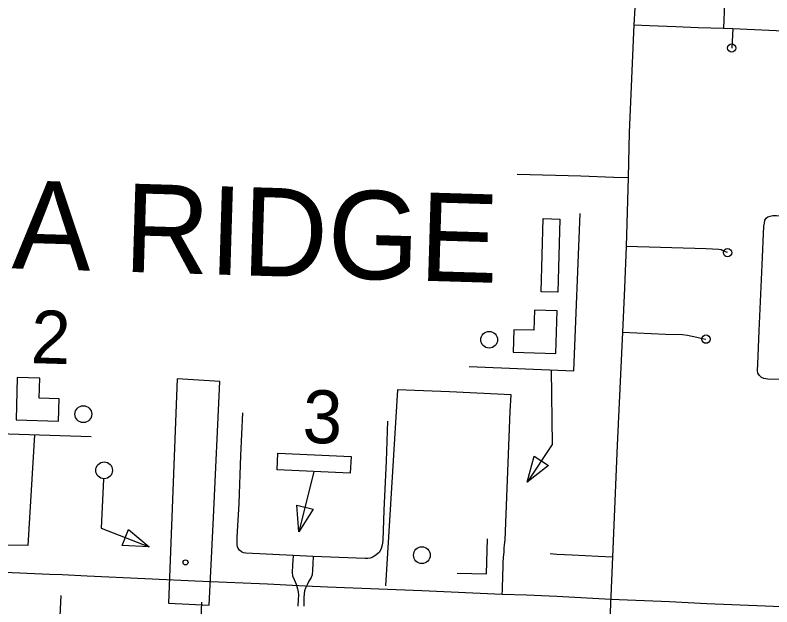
# Model space of a CAD drawing. Extents: x 653372 to 905732, y 627442 to 787275.
# Drawn here: x 684356 to 688877, y 774358 to 777895 of the extents above; entities that cross this region are included whole.
import ezdxf

# ---------------------------------------------------------------- set-up
doc = ezdxf.new("R2010")
doc.units = 0
for name, color, linetype in [('10', 7, 'Continuous'), ('33', 7, 'Continuous'), ('34', 7, 'Continuous'), ('56', 7, 'Continuous'), ('58', 7, 'Continuous'), ('6', 7, 'Continuous')]:
    doc.layers.add(name, color=color, linetype=linetype)

msp = doc.modelspace()

# ---------------------------------------------------------------- linework, layer by layer
at = {"layer": '10'}
for points in [[(683438.8, 774603.7), (684159.3, 774571.5), (684560.8, 774553.4), (684637.6, 774550.3), (684786.5, 774543.4), (685475.2, 774510.9), (685864.7, 774495), (686050.4, 774486.1), (686088.4, 774484), (686221.2, 774477.5), (686785.6, 774455.5), (687265.9, 774433.2)], [(687265.9, 774433.2), (687410.6, 774429.4), (687546.1, 774423.7), (687592, 774420.9), (687915.2, 774404.3), (688264.9, 774389.4), (688488.7, 774378.5), (688787.8, 774366.5), (689227.2, 774347), (689516, 774333.1), (689544.5, 774331.3), (689688.3, 774327), (689650.8, 774078)]]:
    msp.add_lwpolyline(points, dxfattribs=at)
at = {"layer": '33'}
for points in [[(688129.6, 779550.9), (688122.2, 779330.3), (688116.6, 779160.2), (688115.9, 779138.9), (688111.9, 779028.5), (688108.6, 778986.1), (688105.8, 778872.4), (688078.8, 778280.7), (688079, 778277.3), (688052.5, 777836.9), (688024.7, 777192.8), (688017.4, 776925.2), (688006.2, 776512), (687996.1, 776265.1), (687984.6, 776000.8), (687952.1, 775324.4), (687924.1, 774657), (687909.3, 774279.5)], [(688078.8, 778280.7), (688364.8, 778272.1), (688586.2, 778265.4), (688594.8, 778263.3), (688601.1, 778260.2), (688603.7, 778255.5), (688606.1, 778250.7), (688606.8, 778243.9), (688604.1, 778208.5), (688600.1, 778115.1), (688587.6, 777816.7)], [(688052.5, 777836.9), (688146.7, 777834.1), (688304, 777826.6), (688436.3, 777820.5), (688587.6, 777816.7), (688643.2, 777815), (688903.1, 777803.7), (689010.4, 777798.4), (689117.4, 777792.4), (689233.8, 777788.2), (689434, 777779.4), (689717.1, 777767.5), (689929.1, 777759), (690061.3, 777752.3), (690076.5, 777751.8), (690138.8, 777745.8), (690163.5, 777744.3), (690239.9, 777742.2)], [(688643.2, 777815), (688636.7, 777698.9)], [(687356.1, 776945.2), (687735.2, 776933.8), (687933.3, 776926.3), (688017.4, 776925.2)], [(689291, 775706.1), (689102.5, 775712.1), (688851.9, 775718.9), (688829.3, 775722.3), (688815.3, 775728.1), (688802.8, 775740.7), (688793.1, 775755.8), (688790.9, 775770.8), (688792.6, 775807.9), (688800.7, 776007.1), (688819.3, 776402.1), (688829, 776634.7), (688831.8, 776651.9), (688835.6, 776668.9), (688842.7, 776680.9), (688853.6, 776690.1), (688866.6, 776694.4), (688881.9, 776697), (688904.5, 776697.4), (689145.4, 776685.4)], [(688611.9, 776475.5), (688584.8, 776486.8), (688573.2, 776491.7), (688560.2, 776494.1), (688484.6, 776497.6), (688006.2, 776512)], [(687984.6, 776000.8), (688241.8, 775988.8), (688342.5, 775985.3), (688373.2, 775981.5), (688389.8, 775978.7), (688410.4, 775973.8), (688436.8, 775967.7), (688460.9, 775962.7), (688483.1, 775958.3)], [(686580.4, 775468.2), (686572.5, 775229.6), (686558, 774935.8), (686553.2, 774753.7), (686549.7, 774727.5), (686540.8, 774700.2), (686530.2, 774683.7), (686512.2, 774668), (686493, 774655.1), (686478, 774649.5), (686463.8, 774647.2), (686446.3, 774647.1), (686136.6, 774659.8), (686016.1, 774664.1), (685733.7, 774677.9), (685721, 774681), (685707.7, 774687.5), (685695.9, 774695.9), (685688.1, 774706.2), (685683.7, 774717.2), (685682.1, 774730.7), (685682.7, 774773.8), (685693.7, 774975.5), (685704.8, 775263.1), (685716.5, 775517.7)], [(686016.1, 774664.1), (686013.7, 774606.7), (686011, 774564.2), (686014, 774543.2), (686022.7, 774520.5), (686034.7, 774493), (686043.4, 774465), (686047.2, 774446.8), (686048, 774427.3), (686046.6, 774403.5), (686044.1, 774361.2)], [(686136.6, 774659.8), (686135.2, 774614.2), (686133, 774576.9), (686129.9, 774549.7), (686124.4, 774534.3), (686110.9, 774510.7), (686100.3, 774489.9), (686090.2, 774470.1), (686085.2, 774453), (686081.9, 774435.8), (686081.3, 774413), (686080.9, 774362.9)], [(685469.7, 774386), (685462.4, 774180.7), (685448.5, 773858.3), (685435.5, 773569.8), (685428.7, 773404.7)]]:
    msp.add_lwpolyline(points, dxfattribs=at)
for centre in [(688636.7, 777698.9), (688483.1, 775958.3)]:
    msp.add_circle(centre, 25, dxfattribs=at)
at = {"layer": '34'}
for points in [[(687551.7, 774677.2), (687591.3, 774673.4), (687684.3, 774669.8), (687838.2, 774660.1), (687924.1, 774657)], [(684572.6, 773224.8), (684581.5, 773406.4), (684589.8, 773579.2), (684605.3, 773893.9), (684632.1, 774425.5)]]:
    msp.add_lwpolyline(points, dxfattribs=at)
msp.add_circle((688611.9, 776475.5), 25, dxfattribs=at)
at = {"layer": '56'}
for p, q in [((687415.5, 775103.2), (687457.7, 775258.8)), ((687457.7, 775258.8), (687542.6, 775202.4)), ((687542.6, 775202.4), (687415.5, 775103.2)), ((686051.6, 774806), (686038.3, 774966.7)), ((686038.3, 774966.7), (686137.4, 774942.6)), ((686137.4, 774942.6), (686051.6, 774806)), ((684995.7, 774725.2), (685032.8, 774820.3)), ((685032.8, 774820.3), (685156.8, 774717.1)), ((685156.8, 774717.1), (684995.7, 774725.2))]:
    msp.add_line(p, q, dxfattribs=at)
for points in [[(687068.8, 775793.9), (687693.2, 775769.6), (687732.1, 776709.2)], [(687558.6, 775774.8), (687564.9, 775328.1), (687415.5, 775103.2)], [(684471.3, 775386.6), (684431.5, 774724.8), (683745.9, 774735.4)], [(684131.3, 775397.4), (684811.3, 775375.7)], [(686139.6, 775167.3), (686051.6, 774806)], [(684884.9, 775120.5), (684870.1, 774829), (685156.8, 774717.1)], [(686996.6, 774560), (687171.5, 774554.8), (687177.8, 774764.7)]]:
    msp.add_lwpolyline(points, dxfattribs=at)
for points in [[(687510.7, 776678.8), (687610.6, 776675.8), (687597.5, 776238.5), (687497.6, 776241.5)], [(685921.1, 775177.5), (685925.7, 775277.4), (686362.7, 775257), (686358.1, 775157.1)]]:
    msp.add_lwpolyline(points, close=True, dxfattribs=at)
for centre, radius in [((687188, 775954.9), 50), ((684763.6, 775509.8), 50), ((684887.6, 775174), 50), ((686786, 774666.7), 50), ((685374.2, 774623.7), 15)]:
    msp.add_circle(centre, radius, dxfattribs=at)
at = {"layer": '58'}
for points in [[(687585.6, 775873.3), (687593.2, 776127.2), (687459.3, 776131.2), (687455.7, 776011.1), (687335.7, 776014.7), (687331.7, 775880.9)], [(684361.6, 775475.6), (684615.5, 775468), (684619.5, 775601.9), (684499.4, 775605.5), (684503, 775725.5), (684369.2, 775729.5)]]:
    msp.add_lwpolyline(points, close=True, dxfattribs=at)
at = {"layer": '6'}
for points in [[(685515.5, 774368.8), (685540.4, 774891.4), (685578.3, 775704.8), (685324.6, 775721.9), (685272.2, 774380.6), (685515.5, 774368.8)], [(687266.4, 774434.1), (687267.4, 774458.5), (687268.1, 774489.5), (687269.9, 774520.7), (687269.7, 774554.1), (687270.6, 774586.6), (687271, 774620.1), (687273.9, 774654.9), (687276.9, 774684.4), (687278.4, 774709.1), (687280.2, 774729.3), (687283.3, 774759), (687314.2, 775524.8), (687319, 775625.9), (686950.4, 775642.7), (686641, 775654.7), (686568.5, 774483.4)]]:
    msp.add_lwpolyline(points, dxfattribs=at)

# ---------------------------------------------------------------- texts
at = {"layer": '56'}
msp.add_text('3', height=316.8, rotation=358.28, dxfattribs=at).set_placement((686070.4, 775339.4))
at = {"layer": '58'}
msp.add_text('2', height=316.8, rotation=358.28, dxfattribs=at).set_placement((684446.8, 775815.5))
at = {"layer": '6'}
msp.add_text('PEA RIDGE', height=528, rotation=358.28, dxfattribs=at).set_placement((683392.6, 776409.8))

doc.saveas('drawing.dxf')
